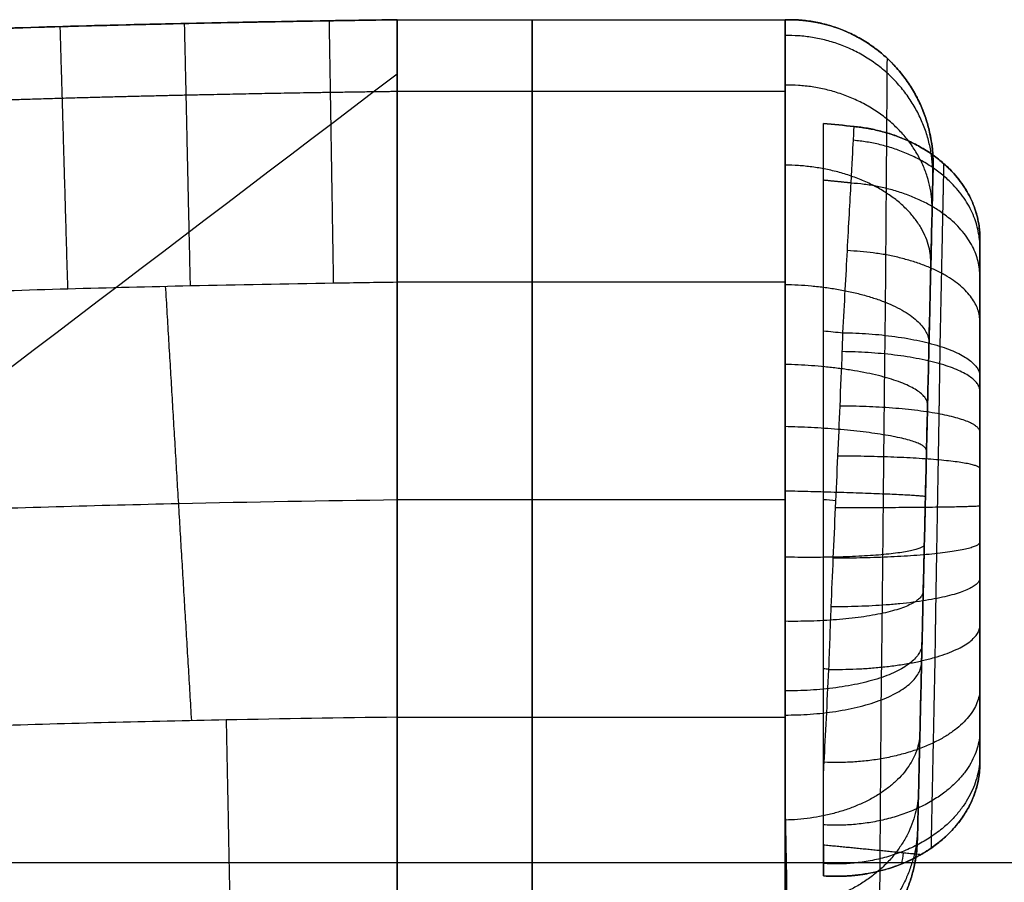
# Model space of a CAD drawing. Header units: centimetres. Extents: x 241 to 416, y 204 to 393.
# Tile 656 of 656: x 307 to 327, y 375 to 393. Entities that reach past the tile are written whole.
import ezdxf

# ---------------------------------------------------------------- set-up
doc = ezdxf.new("R2010")
doc.units = ezdxf.units.CM
for name, color, linetype, true_color in [('solide1$Calque 01', 1, 'Continuous', 0xff0000), ('solide1$Calque 06', 7, 'Continuous', 0x15ff0c), ('solide1$SOLIDE12', 7, 'Continuous', 0xeaff00)]:
    doc.layers.add(name, color=color, linetype=linetype, true_color=true_color)

msp = doc.modelspace()

# ---------------------------------------------------------------- linework, layer by layer
at = {"layer": 'solide1$Calque 01'}
for points in [[(396.732, 375.116, -633.074), (357.463, 375.116, -633.074), (318.193, 375.116, -633.074), (278.924, 375.116, -633.074)], [(396.732, 375.116, -618.871), (357.463, 375.116, -618.871), (318.193, 375.116, -618.871), (278.924, 375.116, -618.871)]]:
    msp.add_open_spline(points, degree=3, dxfattribs=at)
at = {"layer": 'solide1$Calque 06'}
for p, q in [((309.689, 392.581, -622.11), (309.689, 392.581, -650.662)), ((309.689, 392.581, -600.481), (309.689, 392.581, -622.11)), ((325.043, 391.875, -622.123), (325.043, 391.875, -650.675)), ((326.003, 389.602, -600.481), (326.003, 389.602, -622.123)), ((326.003, 389.602, -650.675), (326.003, 389.602, -622.123)), ((325.848, 382.968, -594.247), (325.848, 382.968, -622.123)), ((325.84, 382.608, -622.123), (325.84, 382.608, -650.675)), ((325.677, 375.614, -622.123), (325.677, 375.614, -600.48)), ((325.677, 375.614, -650.675), (325.677, 375.614, -622.123))]:
    msp.add_line(p, q, dxfattribs=at)
for points, knots in [([(314.839, 392.675, -636.386), (313.13, 392.651, -636.386), (309.667, 392.591, -636.386), (304.653, 392.441, -636.386), (299.993, 392.211, -636.386), (295.887, 391.901, -636.386), (292.204, 391.5, -636.386), (287.923, 390.861, -636.386), (283.89, 390.015, -636.386), (280.024, 388.86, -636.386), (277.357, 387.892, -636.386), (274.818, 386.797, -636.386), (271.584, 385.172, -636.386), (267.83, 382.887, -636.386), (263.578, 379.814, -636.386), (259.371, 376.174, -636.386), (255.337, 371.937, -636.386), (252.262, 367.979, -636.386), (250.207, 364.81, -636.386), (249.025, 362.679, -636.386), (247.827, 360.266, -636.386), (246.429, 356.853, -636.386), (245.293, 353.277, -636.386), (244.442, 350.11, -636.386), (243.806, 347.43, -636.386), (243.195, 344.527, -636.386), (242.606, 341.376, -636.386), (242.035, 337.953, -636.386), (241.481, 334.232, -636.386), (241.094, 331.319, -636.386), (240.885, 329.64, -636.386), (240.843, 329.301, -636.386)], [-98.702148, -98.702148, -98.702148, -98.702148, -93.710706, -88.627266, -84.281038, -80.544541, -77.289539, -74.387236, -69.244384, -66.920693, -64.713577, -62.58636, -60.502851, -56.328208, -51.973036, -47.410705, -42.6489, -37.68076, -35.096487, -33.730835, -32.286388, -29.066472, -25.24262, -23.042645, -20.617908, -17.944075, -14.997005, -11.752752, -8.187551, -4.27779, -3.286485, -3.286485, -3.286485, -3.286485]), ([(240.883, 329.624, -650.662), (240.912, 329.856, -650.662), (241.108, 331.427, -650.662), (241.481, 334.232, -650.662), (242.035, 337.953, -650.662), (242.606, 341.376, -650.662), (243.195, 344.527, -650.662), (243.806, 347.43, -650.662), (244.442, 350.11, -650.662), (245.293, 353.277, -650.662), (246.429, 356.853, -650.662), (247.827, 360.266, -650.662), (249.025, 362.679, -650.662), (250.207, 364.81, -650.662), (252.262, 367.979, -650.662), (255.337, 371.937, -650.662), (259.371, 376.174, -650.662), (263.578, 379.814, -650.662), (267.83, 382.887, -650.662), (271.584, 385.172, -650.662), (274.818, 386.797, -650.662), (277.357, 387.892, -650.662), (280.024, 388.86, -650.662), (283.89, 390.015, -650.662), (287.923, 390.861, -650.662), (292.204, 391.5, -650.662), (295.887, 391.901, -650.662), (299.993, 392.211, -650.662), (304.653, 392.441, -650.662), (309.667, 392.591, -650.662), (313.13, 392.651, -650.662), (314.839, 392.675, -650.662)], [3.601832, 3.601832, 3.601832, 3.601832, 4.27779, 8.187551, 11.752752, 14.997005, 17.944075, 20.617908, 23.042645, 25.24262, 29.066472, 32.286388, 33.730835, 35.096487, 37.68076, 42.6489, 47.410705, 51.973036, 56.328208, 60.502851, 62.58636, 64.713577, 66.920693, 69.244384, 74.387236, 77.289539, 80.544541, 84.281038, 88.627266, 93.710706, 98.702148, 98.702148, 98.702148, 98.702148]), ([(314.839, 392.675, -622.11), (313.13, 392.651, -622.11), (309.667, 392.591, -622.11), (304.653, 392.441, -622.11), (299.993, 392.211, -622.11), (295.887, 391.901, -622.11), (292.204, 391.5, -622.11), (287.923, 390.861, -622.11), (283.89, 390.015, -622.11), (280.024, 388.86, -622.11), (277.357, 387.892, -622.11), (274.818, 386.797, -622.11), (271.584, 385.172, -622.11), (267.83, 382.887, -622.11), (263.578, 379.814, -622.11), (259.371, 376.174, -622.11), (255.337, 371.937, -622.11), (252.262, 367.979, -622.11), (250.207, 364.81, -622.11), (249.025, 362.679, -622.11), (247.827, 360.266, -622.11), (246.429, 356.853, -622.11), (245.293, 353.277, -622.11), (244.442, 350.11, -622.11), (243.806, 347.43, -622.11), (243.195, 344.527, -622.11), (242.606, 341.376, -622.11), (242.035, 337.953, -622.11), (241.481, 334.232, -622.11), (241.108, 331.427, -622.11), (240.912, 329.856, -622.11), (240.883, 329.624, -622.11)], [-98.702148, -98.702148, -98.702148, -98.702148, -93.710706, -88.627266, -84.281038, -80.544541, -77.289539, -74.387236, -69.244384, -66.920693, -64.713577, -62.58636, -60.502851, -56.328208, -51.973036, -47.410705, -42.6489, -37.68076, -35.096487, -33.730835, -32.286388, -29.066472, -25.24262, -23.042645, -20.617908, -17.944075, -14.997005, -11.752752, -8.187551, -4.27779, -3.601832, -3.601832, -3.601832, -3.601832]), ([(240.883, 329.625, -600.468), (241.089, 331.284, -600.468), (241.608, 335.218, -600.468), (242.382, 340.175, -600.468), (243.176, 344.426, -600.469), (243.764, 347.237, -600.47), (244.376, 349.844, -600.47), (244.98, 352.123, -600.471), (245.604, 354.243, -600.471), (246.461, 356.852, -600.472), (247.518, 359.564, -600.473), (248.605, 361.852, -600.473), (249.252, 363.081, -600.473), (249.635, 363.773, -600.474), (249.982, 364.375, -600.473), (250.467, 365.186, -600.473), (251.004, 366.03, -600.473), (251.561, 366.859, -600.473), (251.946, 367.416, -600.473), (252.763, 368.568, -600.473), (253.784, 369.916, -600.473), (255.028, 371.43, -600.473), (255.968, 372.517, -600.473), (256.925, 373.572, -600.473), (258.199, 374.912, -600.473), (259.836, 376.516, -600.474), (261.513, 378.014, -600.474), (262.868, 379.147, -600.474), (263.877, 379.955, -600.474), (264.903, 380.742, -600.475), (265.943, 381.506, -600.475), (266.993, 382.244, -600.475), (268.039, 382.948, -600.475), (269.087, 383.625, -600.476), (270.156, 384.285, -600.476), (271.25, 384.926, -600.476), (272.189, 385.445, -600.476), (272.957, 385.851, -600.476), (274.113, 386.443, -600.476), (275.917, 387.291, -600.477), (277.984, 388.122, -600.477), (279.689, 388.726, -600.477), (281.202, 389.214, -600.477), (282.905, 389.703, -600.477), (285.008, 390.229, -600.478), (287.302, 390.712, -600.478), (289.481, 391.09, -600.478), (291.382, 391.372, -600.478), (293.079, 391.59, -600.478), (294.828, 391.783, -600.479), (296.711, 391.958, -600.479), (298.662, 392.108, -600.479), (301.537, 392.291, -600.48), (304.59, 392.43, -600.48), (307.823, 392.535, -600.481), (310.56, 392.603, -600.481), (312.896, 392.647, -600.481), (314.369, 392.668, -600.481), (314.839, 392.675, -600.481)], [3.617154, 3.617154, 3.617154, 3.617154, 8.491422, 15.141591, 18.031685, 20.699671, 23.139986, 25.358898, 27.024866, 28.964426, 32.37785, 34.24907, 34.950982, 35.652894, 36.106426, 36.559957, 37.831484, 38.478519, 39.01054, 39.542562, 42.027788, 43.255424, 44.48306, 45.679021, 46.874982, 49.182875, 51.490769, 52.591354, 53.691939, 54.792525, 55.89311, 56.988365, 58.08362, 59.139525, 60.19543, 61.247169, 62.298908, 62.835562, 63.372217, 65.478823, 67.632163, 68.758207, 69.884251, 71.528235, 73.172219, 75.360966, 77.549714, 79.017138, 80.484563, 82.144347, 83.804131, 85.700981, 87.597832, 91.945299, 94.466463, 96.987627, 99.938706, 101.323797, 101.323797, 101.323797, 101.323797]), ([(314.839, 392.675, -622.11), (313.13, 392.651, -622.11), (309.667, 392.591, -622.11), (304.653, 392.441, -622.11), (299.993, 392.211, -622.11), (295.887, 391.901, -622.11), (292.204, 391.5, -622.11), (287.923, 390.861, -622.11), (283.89, 390.015, -622.11), (280.024, 388.86, -622.11), (277.357, 387.892, -622.11), (274.818, 386.797, -622.11), (271.584, 385.172, -622.11), (267.83, 382.887, -622.11), (263.578, 379.814, -622.11), (259.371, 376.174, -622.11), (255.337, 371.937, -622.11), (252.262, 367.979, -622.11), (250.207, 364.81, -622.11), (249.025, 362.679, -622.11), (247.827, 360.266, -622.11), (246.429, 356.853, -622.11), (245.293, 353.277, -622.11), (244.442, 350.11, -622.11), (243.806, 347.43, -622.11), (243.195, 344.527, -622.11), (242.606, 341.376, -622.11), (242.035, 337.953, -622.11), (241.481, 334.232, -622.11), (241.108, 331.427, -622.11), (240.912, 329.856, -622.11), (240.883, 329.624, -622.11)], [-98.702148, -98.702148, -98.702148, -98.702148, -93.710706, -88.627266, -84.281038, -80.544541, -77.289539, -74.387236, -69.244384, -66.920693, -64.713577, -62.58636, -60.502851, -56.328208, -51.973036, -47.410705, -42.6489, -37.68076, -35.096487, -33.730835, -32.286388, -29.066472, -25.24262, -23.042645, -20.617908, -17.944075, -14.997005, -11.752752, -8.187551, -4.27779, -3.601832, -3.601832, -3.601832, -3.601832]), ([(314.839, 387.214, -592.19), (314.839, 388.835, -592.885), (314.839, 390.216, -594.042), (314.839, 391.186, -595.515), (314.839, 392.157, -596.989), (314.839, 392.675, -598.716), (314.839, 392.675, -600.481)], [0.000001, 0.000001, 0.000001, 0.000001, 5.329069, 5.329069, 5.329069, 10.662607, 10.662607, 10.662607, 10.662607]), ([(317.653, 387.214, -592.19), (317.653, 388.835, -592.885), (317.653, 390.216, -594.042), (317.653, 391.186, -595.515), (317.653, 392.157, -596.989), (317.653, 392.675, -598.716), (317.653, 392.675, -600.481)], [0.000001, 0.000001, 0.000001, 0.000001, 5.329069, 5.329069, 5.329069, 10.662607, 10.662607, 10.662607, 10.662607]), ([(322.92, 387.164, -592.183), (322.92, 388.069, -592.566), (322.92, 388.912, -593.098), (322.92, 389.647, -593.751), (322.92, 390.294, -594.325), (322.92, 390.858, -594.994), (322.92, 391.315, -595.729), (322.92, 391.767, -596.454), (322.92, 392.115, -597.245), (322.92, 392.345, -598.069), (322.92, 392.563, -598.853), (322.92, 392.675, -599.667), (322.92, 392.675, -600.481)], [0, 0, 0, 0, 2.967151, 2.967151, 2.967151, 5.574812, 5.574812, 5.574812, 8.150443, 8.150443, 8.150443, 10.599984, 10.599984, 10.599984, 10.599984]), ([(322.92, 387.214, -592.19), (322.92, 388.835, -592.885), (322.92, 390.216, -594.042), (322.92, 391.186, -595.515), (322.92, 392.157, -596.989), (322.92, 392.675, -598.716), (322.92, 392.675, -600.481)], [0.000001, 0.000001, 0.000001, 0.000001, 5.329069, 5.329069, 5.329069, 10.662607, 10.662607, 10.662607, 10.662607]), ([(325.999, 389.46, -599.183), (325.999, 389.437, -599.08), (325.995, 389.273, -598.425), (325.983, 388.763, -597.267), (325.956, 387.587, -595.875), (325.931, 386.529, -595.207), (325.917, 385.924, -594.951)], [1.30642, 1.30642, 1.30642, 1.30642, 1.621755, 3.327578, 5.056684, 7.025294, 7.025294, 7.025294, 7.025294]), ([(246.917, 333.392, -592.173), (246.938, 333.545, -592.173), (247.274, 335.924, -592.173), (247.797, 339.274, -592.174), (248.561, 343.373, -592.175), (249.123, 346.063, -592.176), (249.702, 348.531, -592.177), (250.267, 350.665, -592.178), (250.844, 352.63, -592.179), (251.624, 355.004, -592.18), (252.571, 357.436, -592.181), (253.519, 359.427, -592.182), (254.082, 360.497, -592.182), (254.414, 361.098, -592.182), (254.712, 361.613, -592.182), (255.128, 362.309, -592.181), (255.598, 363.047, -592.181), (256.096, 363.787, -592.18), (256.446, 364.294, -592.181), (257.181, 365.332, -592.181), (258.102, 366.546, -592.181), (259.226, 367.914, -592.181), (260.08, 368.902, -592.181), (260.95, 369.861, -592.181), (262.107, 371.078, -592.181), (263.591, 372.532, -592.182), (265.115, 373.893, -592.182), (266.349, 374.925, -592.182), (267.268, 375.662, -592.182), (268.202, 376.378, -592.182), (269.15, 377.074, -592.182), (270.109, 377.748, -592.183), (271.068, 378.394, -592.183), (272.025, 379.013, -592.184), (272.991, 379.608, -592.184), (273.973, 380.184, -592.184), (274.811, 380.648, -592.184), (275.494, 381.009, -592.184), (276.524, 381.537, -592.185), (278.112, 382.283, -592.185), (279.94, 383.018, -592.185), (281.452, 383.553, -592.186), (282.8, 383.988, -592.186), (284.331, 384.428, -592.186), (286.236, 384.905, -592.186), (288.333, 385.346, -592.186), (290.36, 385.699, -592.186), (292.136, 385.962, -592.187), (293.728, 386.167, -592.187), (295.382, 386.348, -592.187), (297.177, 386.515, -592.187), (299.047, 386.66, -592.188), (301.827, 386.837, -592.188), (304.805, 386.973, -592.189), (307.981, 387.076, -592.189), (310.679, 387.144, -592.19), (312.964, 387.186, -592.19), (314.398, 387.208, -592.19), (314.839, 387.214, -592.19)], [8.037162, 8.037162, 8.037162, 8.037162, 8.491422, 15.141591, 18.031685, 20.699671, 23.139986, 25.358898, 27.024866, 28.964426, 32.37785, 34.24907, 34.950982, 35.652894, 36.106426, 36.559957, 37.831484, 38.478519, 39.01054, 39.542562, 42.027788, 43.255424, 44.48306, 45.679021, 46.874982, 49.182875, 51.490769, 52.591354, 53.691939, 54.792525, 55.89311, 56.988365, 58.08362, 59.139525, 60.19543, 61.247169, 62.298908, 62.835562, 63.372217, 65.478823, 67.632163, 68.758207, 69.884251, 71.528235, 73.172219, 75.360966, 77.549714, 79.017138, 80.484563, 82.144347, 83.804131, 85.700981, 87.597832, 91.945299, 94.466463, 96.987627, 99.938706, 101.248999, 101.248999, 101.248999, 101.248999]), ([(322.92, 378.195, -592.185), (322.92, 378.361, -592.115), (322.92, 378.529, -592.047), (322.92, 378.698, -591.984), (322.92, 379.171, -591.805), (322.92, 379.655, -591.655), (322.92, 380.147, -591.537), (322.92, 380.587, -591.432), (322.92, 381.034, -591.352), (322.92, 381.483, -591.301), (322.92, 381.939, -591.25), (322.92, 382.401, -591.227), (322.92, 382.86, -591.235), (322.92, 383.308, -591.243), (322.92, 383.758, -591.279), (322.92, 384.202, -591.343), (322.92, 384.638, -591.405), (322.92, 385.071, -591.495), (322.92, 385.497, -591.608), (322.92, 386.066, -591.76), (322.92, 386.622, -591.953), (322.92, 387.164, -592.183)], [0, 0, 0, 0, 0.543228, 0.543228, 0.543228, 2.064727, 2.064727, 2.064727, 3.425692, 3.425692, 3.425692, 4.80943, 4.80943, 4.80943, 6.160246, 6.160246, 6.160246, 7.486462, 7.486462, 7.486462, 9.256859, 9.256859, 9.256859, 9.256859]), ([(325.917, 385.924, -594.951), (325.907, 385.512, -594.777), (325.89, 384.783, -594.521), (325.865, 383.708, -594.298), (325.843, 382.733, -594.218), (325.82, 381.749, -594.266), (325.796, 380.722, -594.448), (325.777, 379.908, -594.701), (325.766, 379.425, -594.895), (325.763, 379.296, -594.949)], [0.321607, 0.321607, 0.321607, 0.321607, 1.664422, 2.633115, 3.601808, 4.590983, 5.580159, 6.721251, 7.139931, 7.139931, 7.139931, 7.139931]), ([(250.844, 328.936, -591.219), (250.896, 329.353, -591.219), (251.116, 331.066, -591.219), (251.513, 333.958, -591.219), (252.059, 337.499, -591.219), (252.618, 340.715, -591.219), (253.188, 343.627, -591.219), (253.771, 346.26, -591.219), (254.366, 348.635, -591.219), (255.142, 351.365, -591.219), (256.144, 354.314, -591.219), (257.295, 356.942, -591.219), (258.248, 358.745, -591.219), (259.173, 360.319, -591.219), (260.858, 362.809, -591.219), (263.455, 366.044, -591.219), (266.83, 369.473, -591.219), (270.353, 372.433, -591.219), (273.953, 374.962, -591.219), (277.03, 376.77, -591.219), (279.569, 377.993, -591.219), (281.562, 378.817, -591.219), (283.674, 379.549, -591.219), (286.796, 380.44, -591.219), (290.205, 381.126, -591.219), (293.952, 381.658, -591.219), (297.247, 381.998, -591.219), (301.032, 382.269, -591.219), (305.434, 382.475, -591.219), (310.104, 382.607, -591.219), (313.322, 382.661, -591.219), (314.839, 382.681, -591.219)], [3.016888, 3.016888, 3.016888, 3.016888, 4.27779, 8.187551, 11.752752, 14.997005, 17.944075, 20.617908, 23.042645, 25.24262, 29.066472, 32.286388, 33.730835, 35.096487, 37.68076, 42.6489, 47.410705, 51.973036, 56.328208, 60.502851, 62.58636, 64.713577, 66.920693, 69.244384, 74.387236, 77.289539, 80.544541, 84.281038, 88.627266, 93.710706, 98.244264, 98.244264, 98.244264, 98.244264]), ([(325.763, 379.296, -594.949), (325.75, 378.769, -595.172), (325.727, 377.755, -595.781), (325.699, 376.548, -597.105), (325.684, 375.923, -598.437), (325.68, 375.732, -599.271), (325.679, 375.691, -599.522)], [0.289803, 0.289803, 0.289803, 0.289803, 2.002664, 3.799825, 5.59763, 6.358382, 6.358382, 6.358382, 6.358382]), ([(314.839, 378.15, -592.19), (313.65, 378.135, -592.19), (310.825, 378.091, -592.189), (306.611, 377.986, -592.188), (302.405, 377.815, -592.187), (298.817, 377.592, -592.186), (295.731, 377.317, -592.184), (292.488, 376.919, -592.183), (289.379, 376.388, -592.181), (286.599, 375.725, -592.178), (284.563, 375.116, -592.176), (282.847, 374.502, -592.174), (281.417, 373.903, -592.173), (280.021, 373.239, -592.173), (278.641, 372.507, -592.174), (277.036, 371.559, -592.173), (274.88, 370.16, -592.172), (272.21, 368.192, -592.171), (269.677, 365.97, -592.168), (267.974, 364.254, -592.167), (267.012, 363.207, -592.167), (266.063, 362.128, -592.166), (265.251, 361.135, -592.165), (264.564, 360.244, -592.162), (264.141, 359.679, -592.161), (263.681, 359.042, -592.159), (263.131, 358.245, -592.155), (262.717, 357.595, -592.154), (262.416, 357.086, -592.154), (262.266, 356.827, -592.154), (262.124, 356.572, -592.155), (261.943, 356.241, -592.155), (261.582, 355.554, -592.156), (261.071, 354.487, -592.158), (260.584, 353.327, -592.16), (260.221, 352.38, -592.161), (259.96, 351.661, -592.162), (259.711, 350.934, -592.163), (259.331, 349.762, -592.164), (258.85, 348.124, -592.165), (258.262, 345.856, -592.166), (257.704, 343.401, -592.167), (256.926, 339.531, -592.168), (256.37, 336.18, -592.169), (256.004, 333.707, -592.169), (255.958, 333.392, -592.169)], [16.694528, 16.694528, 16.694528, 16.694528, 20.266812, 25.197054, 29.419471, 33.047788, 36.200002, 39.001504, 43.270406, 46.154449, 48.223475, 50.221667, 52.180031, 53.356724, 55.352053, 57.336535, 59.393854, 63.607034, 67.988776, 70.246859, 71.418614, 72.590369, 74.896286, 75.564395, 76.232503, 77.181397, 78.130291, 79.43533, 79.782864, 80.130397, 80.449808, 80.769219, 81.40804, 83.076384, 84.744729, 85.574242, 86.403756, 87.233269, 88.062783, 90.361498, 92.660214, 95.426862, 98.19351, 104.849949, 105.817652, 105.817652, 105.817652, 105.817652]), ([(314.839, 372.688, -600.481), (314.839, 372.688, -598.716), (314.839, 373.206, -596.989), (314.839, 374.177, -595.514), (314.839, 375.147, -594.041), (314.839, 376.528, -592.885), (314.839, 378.15, -592.19)], [0.000001, 0.000001, 0.000001, 0.000001, 5.33376, 5.33376, 5.33376, 10.66301, 10.66301, 10.66301, 10.66301]), ([(317.653, 372.688, -600.481), (317.653, 372.688, -598.716), (317.653, 373.206, -596.989), (317.653, 374.177, -595.514), (317.653, 375.147, -594.041), (317.653, 376.528, -592.885), (317.653, 378.15, -592.19)], [0.000001, 0.000001, 0.000001, 0.000001, 5.33376, 5.33376, 5.33376, 10.66301, 10.66301, 10.66301, 10.66301]), ([(322.92, 372.688, -600.481), (322.92, 372.688, -598.715), (322.92, 373.206, -596.988), (322.92, 374.177, -595.514), (322.92, 375.147, -594.041), (322.92, 376.528, -592.885), (322.92, 378.15, -592.19)], [0.000001, 0.000001, 0.000001, 0.000001, 5.33376, 5.33376, 5.33376, 10.66301, 10.66301, 10.66301, 10.66301]), ([(322.92, 376.263, -593.303), (322.922, 376.177, -593.369), (322.937, 375.386, -593.991), (322.962, 374.091, -595.418), (322.984, 372.951, -597.855), (322.989, 372.696, -599.618), (322.989, 372.696, -600.48)], [1.78477, 1.78477, 1.78477, 1.78477, 2.002664, 3.799825, 5.59763, 7.318358, 7.318358, 7.318358, 7.318358]), ([(322.92, 372.688, -600.481), (322.92, 372.688, -599.6), (322.92, 372.818, -598.725), (322.92, 373.327, -597.04), (322.92, 373.704, -596.24), (322.92, 374.191, -595.507), (322.92, 374.679, -594.772), (322.92, 375.272, -594.113), (322.92, 376.053, -593.466), (322.92, 376.157, -593.383), (322.92, 376.263, -593.303)], [0, 0, 0, 0, 2.64507, 2.64507, 5.290033, 5.290033, 5.290033, 7.943666, 7.943666, 8.343499, 8.343499, 8.343499, 8.343499])]:
    msp.add_open_spline(points, degree=3, knots=knots, dxfattribs=at)
for points, weights in [([(310.533, 387.138, -592.19), (310.412, 392.597, -594.53), (310.411, 392.597, -600.481)], [1, 0.834641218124, 1]), ([(313.516, 387.194, -592.19), (313.428, 392.654, -594.531), (313.427, 392.654, -600.481)], [1, 0.83464932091, 1]), ([(322.92, 392.675, -600.481), (323.18, 392.682, -600.481), (323.438, 392.644, -600.481)], [0.97005988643, 0.936857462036, 0.911602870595]), ([(322.92, 392.675, -622.123), (326.076, 392.763, -622.123), (326.003, 389.602, -622.123)], [0.970058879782, 0.678402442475, 1]), ([(322.92, 392.675, -622.123), (326.076, 392.763, -622.123), (326.003, 389.602, -622.123)], [0.970058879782, 0.678402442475, 1]), ([(326.003, 389.602, -650.675), (326.076, 392.763, -650.675), (322.92, 392.675, -650.675)], [1, 0.678402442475, 0.970058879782]), ([(322.92, 392.675, -636.399), (326.076, 392.763, -636.399), (326.003, 389.602, -636.399)], [0.970058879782, 0.678402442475, 1]), ([(323.438, 392.644, -600.481), (323.559, 392.626, -600.481), (323.679, 392.599, -600.481)], [0.911602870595, 0.900136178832, 0.890307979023]), ([(323.679, 392.599, -600.481), (325.761, 392.117, -600.481), (325.987, 389.989, -600.481)], [0.890307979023, 0.748366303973, 0.948180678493]), ([(307.98, 387.073, -592.189), (307.822, 392.532, -594.529), (307.821, 392.532, -600.481)], [1, 0.834634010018, 1]), ([(325.998, 389.383, -598.877), (326.068, 392.419, -598.028), (322.92, 392.345, -598.069)], [1, 0.679601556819, 0.970872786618]), ([(325.982, 388.697, -597.318), (326.043, 391.351, -595.661), (322.92, 391.315, -595.729)], [1, 0.683330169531, 0.973377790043]), ([(325.987, 389.989, -600.481), (326.007, 389.796, -600.481), (326.003, 389.602, -600.481)], [0.948180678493, 0.971719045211, 1]), ([(325.956, 387.583, -595.999), (326.003, 389.632, -593.687), (322.92, 389.647, -593.751)], [1, 0.689361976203, 0.97744178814]), ([(322.92, 387.164, -592.183), (325.944, 387.104, -592.16), (325.917, 385.924, -594.951)], [0.983505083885, 0.698317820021, 1]), ([(325.887, 384.655, -594.513), (325.905, 385.424, -591.621), (322.92, 385.497, -591.608)], [1, 0.703394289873, 0.985000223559]), ([(325.865, 383.705, -594.318), (325.875, 384.127, -591.386), (322.92, 384.202, -591.343)], [1, 0.707547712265, 0.986791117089]), ([(325.843, 382.74, -594.24), (325.844, 382.791, -591.309), (322.92, 382.86, -591.235)], [1, 0.711954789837, 0.988969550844]), ([(325.82, 381.751, -594.287), (325.812, 381.427, -591.404), (322.92, 381.483, -591.301)], [1, 0.716488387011, 0.991265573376]), ([(325.797, 380.777, -594.458), (325.782, 380.111, -591.666), (322.92, 380.147, -591.537)], [1, 0.720782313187, 0.993238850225]), ([(325.772, 379.685, -594.794), (325.748, 378.69, -592.136), (322.92, 378.698, -591.984)], [1, 0.725228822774, 0.994831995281]), ([(322.92, 378.195, -592.185), (325.737, 378.197, -592.345), (325.763, 379.296, -594.949)], [0.995213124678, 0.72670255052, 1]), ([(311.278, 378.093, -592.189), (311.385, 372.633, -594.529), (311.384, 372.633, -600.481)], [1, 0.834624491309, 1]), ([(325.728, 377.831, -595.83), (325.688, 376.083, -593.677), (322.925, 376.007, -593.505)], [1, 0.73481110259, 1]), ([(325.7, 376.624, -597.156), (325.648, 374.378, -595.652), (322.96, 374.204, -595.493)], [1, 0.743451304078, 1]), ([(325.683, 375.861, -598.78), (325.623, 373.314, -598.022), (322.982, 373.065, -597.93)], [1, 0.748891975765, 1]), ([(325.677, 375.614, -622.123), (325.615, 372.971, -622.123), (322.989, 372.696, -622.123)], [1, 0.750660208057, 0.999999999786]), ([(325.677, 375.614, -622.123), (325.615, 372.971, -622.123), (322.989, 372.696, -622.123)], [1, 0.750660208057, 0.999999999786]), ([(322.989, 372.696, -650.675), (325.615, 372.971, -650.675), (325.677, 375.614, -650.675)], [0.999999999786, 0.750660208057, 1]), ([(325.677, 375.614, -636.399), (325.615, 372.971, -636.399), (322.989, 372.696, -636.399)], [1, 0.750660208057, 0.999999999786]), ([(325.656, 375.327, -600.48), (325.673, 375.47, -600.48), (325.677, 375.614, -600.48)], [0.967036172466, 0.982255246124, 1]), ([(322.989, 372.696, -600.48), (325.372, 372.945, -600.48), (325.656, 375.327, -600.48)], [1, 0.768404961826, 0.967036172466])]:
    msp.add_rational_spline(points, weights, degree=2, dxfattribs=at)
for points, degree in [([(314.839, 392.675, -650.662), (314.839, 382.682, -650.662), (314.839, 372.689, -650.662)], 2), ([(314.839, 392.675, -650.662), (316.246, 392.675, -650.662), (317.653, 392.675, -650.662)], 2), ([(314.839, 392.675, -600.481), (314.839, 392.675, -611.295), (314.839, 392.675, -622.11)], 2), ([(314.839, 392.675, -622.11), (316.246, 392.675, -622.11), (317.653, 392.675, -622.11)], 2), ([(314.839, 392.675, -600.481), (316.246, 392.675, -600.481), (317.653, 392.675, -600.481)], 2), ([(314.839, 392.675, -650.662), (314.839, 392.675, -636.386), (314.839, 392.675, -622.11)], 2), ([(314.839, 392.675, -622.11), (314.839, 382.682, -622.11), (314.839, 372.689, -622.11)], 2), ([(314.839, 392.675, -611.295), (316.246, 392.675, -611.295), (317.653, 392.675, -611.295)], 2), ([(314.839, 392.675, -636.386), (316.246, 392.675, -636.386), (317.653, 392.675, -636.386)], 2), ([(317.653, 392.675, -650.662), (320.286, 392.675, -650.662), (322.92, 392.675, -650.662)], 2), ([(317.653, 392.675, -622.11), (320.286, 392.675, -622.11), (322.92, 392.675, -622.11)], 2), ([(317.653, 392.675, -600.481), (320.286, 392.675, -600.481), (322.92, 392.675, -600.481)], 2), ([(317.653, 392.675, -650.662), (317.653, 382.682, -650.662), (317.653, 372.689, -650.662)], 2), ([(317.653, 392.675, -600.481), (317.653, 392.675, -611.295), (317.653, 392.675, -622.11)], 2), ([(317.653, 392.675, -650.662), (317.653, 392.675, -636.386), (317.653, 392.675, -622.11)], 2), ([(317.653, 392.675, -611.295), (320.286, 392.675, -611.295), (322.92, 392.675, -611.295)], 2), ([(317.653, 392.675, -636.386), (320.286, 392.675, -636.386), (322.92, 392.675, -636.386)], 2), ([(322.92, 392.675, -650.662), (322.92, 382.682, -650.662), (322.92, 372.689, -650.662)], 2), ([(322.92, 392.675, -600.481), (322.92, 392.675, -611.295), (322.92, 392.675, -622.11)], 2), ([(322.92, 392.675, -622.123), (322.92, 392.675, -622.116), (322.92, 392.675, -622.11)], 2), ([(322.92, 392.675, -650.675), (322.92, 392.675, -650.668), (322.92, 392.675, -650.662)], 2), ([(322.92, 392.675, -622.123), (322.92, 382.682, -622.123), (322.92, 372.688, -622.123)], 2), ([(322.92, 392.675, -650.675), (322.92, 382.682, -650.675), (322.92, 372.688, -650.675)], 2), ([(322.92, 392.675, -650.662), (322.92, 392.675, -636.392), (322.92, 392.675, -622.123)], 2), ([(325.043, 391.875, -600.481), (325.043, 391.875, -611.302), (325.043, 391.875, -622.123)], 2), ([(314.839, 391.544, -622.11), (305.359, 384.342, -622.11), (295.879, 377.141, -622.11), (286.4, 369.939, -622.11)], 3), ([(314.839, 391.544, -650.662), (305.359, 384.342, -650.662), (295.879, 377.141, -650.662), (286.4, 369.939, -650.662)], 3), ([(314.839, 391.544, -622.11), (305.359, 384.342, -622.11), (295.879, 377.141, -622.11), (286.4, 369.939, -622.11)], 3), ([(314.839, 391.186, -595.515), (316.246, 391.186, -595.515), (317.653, 391.186, -595.515)], 2), ([(317.653, 391.186, -595.515), (320.286, 391.186, -595.515), (322.92, 391.186, -595.515)], 2), ([(326.003, 389.602, -622.123), (325.84, 382.608, -622.123), (325.677, 375.614, -622.123)], 2), ([(325.677, 375.614, -650.675), (325.84, 382.608, -650.675), (326.003, 389.602, -650.675)], 2), ([(326.003, 389.602, -622.123), (325.84, 382.608, -622.123), (325.677, 375.614, -622.123)], 2), ([(326.003, 389.602, -636.399), (325.84, 382.608, -636.399), (325.677, 375.614, -636.399)], 2), ([(326.003, 389.602, -600.481), (326.003, 389.602, -600.045), (326.002, 389.554, -599.609), (325.999, 389.46, -599.183)], 3), ([(310.56, 378.079, -592.189), (310.288, 382.602, -590.249), (310.017, 387.126, -592.19)], 2), ([(314.839, 387.214, -592.19), (316.246, 387.214, -592.19), (317.653, 387.214, -592.19)], 2), ([(314.839, 378.15, -592.19), (314.839, 381.171, -590.895), (314.839, 384.192, -590.896), (314.839, 387.214, -592.19)], 3), ([(317.653, 387.214, -592.19), (320.286, 387.214, -592.19), (322.92, 387.214, -592.19)], 2), ([(317.653, 378.15, -592.19), (317.653, 381.171, -590.895), (317.653, 384.192, -590.896), (317.653, 387.214, -592.19)], 3), ([(322.92, 378.15, -592.19), (322.92, 381.171, -590.895), (322.92, 384.192, -590.896), (322.92, 387.214, -592.19)], 3), ([(314.839, 382.682, -650.662), (316.246, 382.682, -650.662), (317.653, 382.682, -650.662)], 2), ([(314.839, 382.682, -591.219), (316.246, 382.682, -591.219), (317.653, 382.682, -591.219)], 2), ([(317.653, 382.682, -650.662), (320.286, 382.682, -650.662), (322.92, 382.682, -650.662)], 2), ([(317.653, 382.682, -591.219), (320.286, 382.682, -591.219), (322.92, 382.682, -591.219)], 2), ([(314.839, 378.15, -592.19), (316.246, 378.15, -592.19), (317.653, 378.15, -592.19)], 2), ([(317.653, 378.15, -592.19), (320.286, 378.15, -592.19), (322.92, 378.15, -592.19)], 2), ([(322.92, 376.263, -593.303), (322.92, 376.858, -592.853), (322.92, 377.508, -592.476), (322.92, 378.195, -592.185)], 3), ([(325.679, 375.691, -599.522), (325.677, 375.64, -599.839), (325.677, 375.614, -600.159), (325.677, 375.614, -600.48)], 3)]:
    msp.add_open_spline(points, degree=degree, dxfattribs=at)
for points, weights, knots in [([(325.043, 391.875, -600.481), (325.043, 391.875, -599.735), (325.042, 391.662, -598.206), (325.035, 390.705, -596.067), (325.023, 389.077, -594.177), (325.012, 387.622, -593.284), (325.006, 386.793, -592.947)], [0.831355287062, 0.831355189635, 0.831922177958, 0.834475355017, 0.838823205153, 0.84270609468, 0.844918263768], [0.00009, 0.00009, 0.00009, 0.00009, 1.621755, 3.327578, 5.056684, 7.025294, 7.025294, 7.025294, 7.025294]), ([(242.343, 329.241, -595.497), (242.555, 330.96, -595.497), (243.079, 334.939, -595.497), (243.858, 339.93, -595.498), (244.644, 344.14, -595.499), (245.225, 346.918, -595.5), (245.828, 349.486, -595.501), (246.421, 351.727, -595.502), (247.032, 353.804, -595.503), (247.868, 356.348, -595.504), (248.896, 358.985, -595.505), (249.945, 361.191, -595.506), (250.569, 362.377, -595.506), (250.937, 363.044, -595.506), (251.271, 363.622, -595.506), (251.736, 364.401, -595.505), (252.256, 365.216, -595.505), (252.797, 366.021, -595.504), (253.174, 366.566, -595.505), (253.967, 367.687, -595.505), (254.961, 368.998, -595.505), (256.172, 370.471, -595.505), (257.089, 371.532, -595.505), (258.022, 372.561, -595.505), (259.265, 373.867, -595.505), (260.86, 375.43, -595.506), (262.495, 376.891, -595.506), (263.817, 377.997, -595.506), (264.802, 378.785, -595.506), (265.802, 379.553, -595.506), (266.817, 380.298, -595.507), (267.843, 381.019, -595.507), (268.865, 381.707, -595.507), (269.889, 382.368, -595.508), (270.929, 383.011, -595.508), (271.993, 383.633, -595.508), (272.904, 384.138, -595.508), (273.649, 384.532, -595.509), (274.771, 385.106, -595.509), (276.516, 385.926, -595.509), (278.517, 386.731, -595.509), (280.17, 387.316, -595.51), (281.638, 387.79, -595.51), (283.294, 388.266, -595.51), (285.343, 388.778, -595.51), (287.583, 389.25, -595.51), (289.721, 389.621, -595.511), (291.588, 389.898, -595.511), (293.256, 390.112, -595.511), (294.979, 390.302, -595.511), (296.839, 390.474, -595.512), (298.767, 390.624, -595.512), (301.616, 390.805, -595.512), (304.649, 390.943, -595.513), (307.867, 391.047, -595.514), (310.593, 391.115, -595.514), (312.915, 391.159, -595.514), (314.377, 391.18, -595.515), (314.839, 391.186, -595.515)], [0.917159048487, 0.917160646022, 0.917166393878, 0.91718069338, 0.917198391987, 0.917213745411, 0.917228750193, 0.917243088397, 0.917264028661, 0.917272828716, 0.9172973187, 0.917298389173, 0.917300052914, 0.917298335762, 0.917292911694, 0.91728043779, 0.917274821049, 0.917270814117, 0.917278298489, 0.917276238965, 0.917271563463, 0.917264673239, 0.917266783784, 0.917268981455, 0.917273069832, 0.917273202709, 0.917272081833, 0.917273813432, 0.917274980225, 0.917275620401, 0.917275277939, 0.917276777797, 0.917281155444, 0.917288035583, 0.917289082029, 0.917290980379, 0.917291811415, 0.917294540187, 0.917300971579, 0.917299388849, 0.917299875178, 0.917300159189, 0.917297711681, 0.917298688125, 0.917299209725, 0.917295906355, 0.917298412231, 0.917299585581, 0.917300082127, 0.917301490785, 0.917303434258, 0.917304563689, 0.91730837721, 0.917312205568, 0.917317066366, 0.917320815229, 0.917323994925, 0.917325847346, 0.917326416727], [3.41979, 3.41979, 3.41979, 3.41979, 8.491422, 15.141591, 18.031685, 20.699671, 23.139986, 25.358898, 27.024866, 28.964426, 32.37785, 34.24907, 34.950982, 35.652894, 36.106426, 36.559957, 37.831484, 38.478519, 39.01054, 39.542562, 42.027788, 43.255424, 44.48306, 45.679021, 46.874982, 49.182875, 51.490769, 52.591354, 53.691939, 54.792525, 55.89311, 56.988365, 58.08362, 59.139525, 60.19543, 61.247169, 62.298908, 62.835562, 63.372217, 65.478823, 67.632163, 68.758207, 69.884251, 71.528235, 73.172219, 75.360966, 77.549714, 79.017138, 80.484563, 82.144347, 83.804131, 85.700981, 87.597832, 91.945299, 94.466463, 96.987627, 99.938706, 101.30325, 101.30325, 101.30325, 101.30325]), ([(325.006, 386.793, -592.947), (325, 386.294, -592.741), (324.989, 385.399, -592.436), (324.975, 384.038, -592.17), (324.963, 382.791, -592.085), (324.951, 381.53, -592.163), (324.938, 380.239, -592.411), (324.926, 379.242, -592.734), (324.919, 378.663, -592.973), (324.917, 378.509, -593.04)], [0.844919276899, 0.84577997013, 0.847453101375, 0.850357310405, 0.853178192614, 0.856064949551, 0.858877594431, 0.860840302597, 0.861879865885, 0.862147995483], [0.321607, 0.321607, 0.321607, 0.321607, 1.664422, 2.633115, 3.601808, 4.590983, 5.580159, 6.721251, 7.139931, 7.139931, 7.139931, 7.139931]), ([(324.917, 378.509, -593.04), (324.912, 377.809, -593.348), (324.902, 376.466, -594.182), (324.891, 374.874, -595.97), (324.884, 373.871, -598.146), (324.883, 373.647, -599.714), (324.883, 373.647, -600.48)], [0.862143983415, 0.864039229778, 0.86768033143, 0.871996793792, 0.874718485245, 0.875325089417, 0.875322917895], [0.289803, 0.289803, 0.289803, 0.289803, 2.002664, 3.799825, 5.59763, 7.318358, 7.318358, 7.318358, 7.318358])]:
    msp.add_rational_spline(points, weights, degree=3, knots=knots, dxfattribs=at)
at = {"layer": 'solide1$SOLIDE12'}
for p, q in [((326.978, 388.123, -644.362), (326.978, 388.123, -603.163)), ((326.978, 382.372, -597.006), (326.978, 382.372, -644.362)), ((326.978, 377.185, -603.165), (326.978, 377.185, -644.362))]:
    msp.add_line(p, q, dxfattribs=at)
for points, degree in [([(324.358, 390.452, -644.362), (324.145, 390.474, -644.362), (323.931, 390.495, -644.362), (323.718, 390.517, -644.362)], 3), ([(323.718, 390.517, -603.163), (323.931, 390.495, -603.163), (324.145, 390.474, -603.163), (324.358, 390.452, -603.163)], 3), ([(323.718, 390.517, -603.163), (323.718, 390.517, -623.762), (323.718, 390.517, -644.362)], 2), ([(323.718, 390.517, -650.662), (323.718, 390.517, -647.512), (323.718, 390.517, -644.362)], 2), ([(323.718, 390.517, -650.662), (323.931, 390.495, -650.662), (324.145, 390.474, -650.662), (324.358, 390.452, -650.662)], 3), ([(323.718, 390.517, -631.477), (323.931, 390.495, -631.477), (324.145, 390.474, -631.477), (324.358, 390.452, -631.477)], 3), ([(324.358, 390.452, -648.553), (324.145, 390.474, -648.553), (323.931, 390.495, -648.553), (323.718, 390.517, -648.553)], 3), ([(324.358, 390.452, -644.362), (324.358, 390.452, -623.762), (324.358, 390.452, -603.163)], 2), ([(324.358, 390.452, -644.362), (324.358, 390.452, -647.512), (324.358, 390.452, -650.662)], 2), ([(326.23, 389.675, -644.362), (326.23, 389.675, -623.762), (326.23, 389.675, -603.163)], 2), ([(326.23, 389.675, -644.362), (326.23, 389.675, -647.512), (326.23, 389.675, -650.662)], 2), ([(326.978, 377.185, -647.579), (326.978, 382.654, -647.579), (326.978, 388.123, -647.579)], 2), ([(326.978, 388.123, -650.662), (326.978, 382.654, -650.662), (326.978, 377.185, -650.662)], 2), ([(326.978, 388.123, -644.362), (326.978, 388.123, -645.97), (326.978, 388.123, -647.579)], 2), ([(326.978, 388.063, -602.217), (326.978, 388.103, -602.53), (326.978, 388.123, -602.846), (326.978, 388.123, -603.163)], 3), ([(326.978, 388.123, -647.579), (326.978, 388.123, -649.12), (326.978, 388.123, -650.662)], 2), ([(326.978, 377.185, -644.362), (326.978, 382.654, -644.362), (326.978, 388.123, -644.362)], 2), ([(326.978, 388.123, -629.298), (326.978, 382.654, -624.51), (326.978, 377.185, -628.829)], 2), ([(326.978, 377.185, -645.97), (326.978, 382.654, -645.97), (326.978, 388.123, -645.97)], 2), ([(323.718, 386.197, -594.968), (323.854, 386.184, -594.968), (323.989, 386.17, -594.968), (324.125, 386.157, -594.968)], 3), ([(323.718, 379.159, -594.971), (323.718, 381.505, -593.716), (323.718, 383.851, -593.715), (323.718, 386.197, -594.968)], 3), ([(323.978, 382.655, -594.029), (323.891, 382.663, -594.029), (323.805, 382.672, -594.029), (323.718, 382.68, -594.029)], 3), ([(326.978, 382.654, -644.362), (326.978, 382.654, -645.97), (326.978, 382.654, -647.579)], 2), ([(326.978, 382.654, -647.579), (326.978, 382.654, -649.12), (326.978, 382.654, -650.662)], 2), ([(323.833, 379.147, -594.971), (323.795, 379.151, -594.971), (323.756, 379.155, -594.971), (323.718, 379.159, -594.971)], 3), ([(326.978, 377.185, -603.165), (326.978, 377.185, -602.734), (326.978, 377.223, -602.303), (326.978, 377.297, -601.882)], 3), ([(326.978, 377.185, -644.362), (326.978, 377.185, -645.97), (326.978, 377.185, -647.579)], 2), ([(326.978, 377.185, -647.579), (326.978, 377.185, -649.12), (326.978, 377.185, -650.662)], 2), ([(323.718, 375.494, -650.662), (324.736, 375.394, -650.662), (325.755, 375.293, -650.662)], 2), ([(325.352, 375.098, -650.163), (325.363, 375.166, -650.342), (325.375, 375.243, -650.508), (325.389, 375.329, -650.662)], 3), ([(325.966, 375.427, -644.362), (325.966, 375.427, -645.97), (325.966, 375.427, -647.579)], 2), ([(325.966, 375.427, -647.579), (325.966, 375.427, -649.12), (325.966, 375.427, -650.662)], 2), ([(325.966, 375.427, -603.165), (325.966, 375.427, -623.763), (325.966, 375.427, -644.362)], 2), ([(323.718, 374.846, -644.362), (323.718, 374.846, -645.97), (323.718, 374.846, -647.579)], 2), ([(323.718, 374.846, -647.579), (323.718, 374.846, -647.818), (323.718, 374.846, -648.058)], 2), ([(323.718, 374.846, -644.362), (323.718, 374.846, -623.763), (323.718, 374.846, -603.165)], 2)]:
    msp.add_open_spline(points, degree=degree, dxfattribs=at)
for points, knots in [([(323.718, 386.197, -594.968), (323.718, 386.833, -595.308), (323.718, 387.426, -595.762), (323.718, 388.491, -596.873), (323.718, 388.956, -597.525), (323.718, 389.339, -598.251), (323.718, 390.106, -599.706), (323.718, 390.517, -601.414), (323.718, 390.517, -603.163)], [0.000005, 0.000005, 0.000005, 0.000005, 2.657989, 2.657989, 5.31622, 5.31622, 5.31622, 10.665522, 10.665522, 10.665522, 10.665522]), ([(324.125, 386.157, -594.968), (324.158, 386.771, -595.298), (324.222, 387.954, -596.201), (324.299, 389.362, -598.163), (324.347, 390.253, -600.571), (324.358, 390.453, -602.312), (324.358, 390.452, -603.163)], [0.289803, 0.289803, 0.289803, 0.289803, 2.002664, 3.799825, 5.59763, 7.318358, 7.318358, 7.318358, 7.318358]), ([(326.978, 385.244, -597.7), (326.978, 385.656, -597.92), (326.978, 386.449, -598.522), (326.978, 387.393, -599.83), (326.978, 387.882, -601.145), (326.978, 388.031, -601.969), (326.978, 388.063, -602.217)], [0.289803, 0.289803, 0.289803, 0.289803, 2.002664, 3.799825, 5.59763, 6.358382, 6.358382, 6.358382, 6.358382]), ([(323.833, 379.147, -594.971), (323.847, 379.561, -594.749), (323.875, 380.308, -594.415), (323.923, 381.456, -594.112), (323.971, 382.516, -594.001), (324.02, 383.593, -594.067), (324.069, 384.694, -594.317), (324.102, 385.539, -594.651), (324.121, 386.028, -594.899), (324.125, 386.157, -594.968)], [0.321607, 0.321607, 0.321607, 0.321607, 1.664422, 2.633115, 3.601808, 4.590983, 5.580159, 6.721251, 7.139931, 7.139931, 7.139931, 7.139931]), ([(326.978, 380.061, -597.702), (326.978, 380.384, -597.53), (326.978, 380.954, -597.277), (326.978, 381.794, -597.057), (326.978, 382.556, -596.978), (326.978, 383.326, -597.025), (326.978, 384.129, -597.205), (326.978, 384.765, -597.455), (326.978, 385.143, -597.646), (326.978, 385.244, -597.7)], [0.321607, 0.321607, 0.321607, 0.321607, 1.664422, 2.633115, 3.601808, 4.590983, 5.580159, 6.721251, 7.139931, 7.139931, 7.139931, 7.139931]), ([(326.978, 377.297, -601.882), (326.978, 377.315, -601.781), (326.978, 377.443, -601.134), (326.978, 377.842, -599.99), (326.978, 378.761, -598.614), (326.978, 379.588, -597.955), (326.978, 380.061, -597.702)], [1.30642, 1.30642, 1.30642, 1.30642, 1.621755, 3.327578, 5.056684, 7.025294, 7.025294, 7.025294, 7.025294]), ([(323.718, 376.925, -596.864), (323.718, 377.076, -596.674), (323.718, 377.234, -596.493), (323.718, 377.931, -595.765), (323.718, 378.524, -595.311), (323.718, 379.159, -594.971)], [7.180211, 7.180211, 7.180211, 7.180211, 8.003084, 8.003084, 10.659332, 10.659332, 10.659332, 10.659332]), ([(323.718, 376.925, -596.864), (323.723, 377.018, -596.747), (323.757, 377.672, -595.967), (323.796, 378.441, -595.35), (323.833, 379.147, -594.971)], [4.720907, 4.720907, 4.720907, 4.720907, 5.056684, 7.025294, 7.025294, 7.025294, 7.025294]), ([(323.718, 374.846, -603.165), (323.718, 374.846, -602.361), (323.718, 374.933, -601.558), (323.718, 375.103, -600.784), (323.718, 375.283, -599.971), (323.718, 375.555, -599.191), (323.718, 375.908, -598.475), (323.718, 376.196, -597.89), (323.718, 376.538, -597.349), (323.718, 376.925, -596.864)], [0, 0, 0, 0, 2.447503, 2.447503, 2.447503, 5.02068, 5.02068, 5.02068, 7.117271, 7.117271, 7.117271, 7.117271]), ([(323.718, 375.494, -650.662), (323.718, 375.243, -650.22), (323.718, 375.09, -649.717), (323.718, 374.92, -648.826), (323.718, 374.875, -648.44), (323.718, 374.846, -648.058)], [0.025613, 0.025613, 0.025613, 0.025613, 1.682613, 1.682613, 2.836429, 2.836429, 2.836429, 2.836429]), ([(325.755, 375.293, -650.662), (325.639, 375.227, -650.525), (325.522, 375.169, -650.381), (325.218, 375.041, -649.993), (325.034, 374.982, -649.741), (324.764, 374.918, -649.353), (324.674, 374.9, -649.222), (324.585, 374.886, -649.09), (324.585, 374.886, -649.09), (324.585, 374.886, -649.09)], [3.299769, 3.299769, 3.299769, 3.299769, 3.920592, 3.920592, 4.919202, 4.919202, 5.419818, 5.419818, 5.419818, 5.419818, 5.419818, 5.419818]), ([(324.585, 374.886, -649.09), (324.496, 374.871, -648.959), (324.406, 374.86, -648.825), (324.226, 374.844, -648.568), (324.122, 374.838, -648.423), (323.947, 374.836, -648.221), (323.839, 374.838, -648.107), (323.718, 374.846, -648.058)], [5.419818, 5.419818, 5.419818, 5.419818, 5.916711, 5.916711, 6.400153, 6.400153, 6.750238, 6.750238, 6.750238, 6.750238])]:
    msp.add_open_spline(points, degree=3, knots=knots, dxfattribs=at)
for points, weights, degree in [([(324.358, 390.452, -650.662), (326.978, 390.19, -650.662), (326.978, 388.123, -650.662)], [0.999999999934, 0.750660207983, 1], 2), ([(326.978, 388.123, -644.362), (326.978, 390.19, -644.362), (324.358, 390.452, -644.362)], [1, 0.750660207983, 0.999999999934], 2), ([(324.358, 390.452, -603.163), (326.735, 390.214, -603.163), (326.964, 388.348, -603.163)], [1, 0.768404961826, 0.967036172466], 2), ([(324.358, 390.452, -629.684), (326.978, 390.19, -629.684), (326.978, 388.123, -629.684)], [1, 0.75066020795, 1], 2), ([(326.978, 388.123, -648.553), (326.978, 390.19, -648.553), (324.358, 390.452, -648.553)], [1, 0.750660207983, 0.999999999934], 2), ([(326.978, 387.93, -601.484), (326.978, 389.922, -600.735), (324.343, 390.164, -600.644)], [1, 0.748891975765, 1], 2), ([(323.718, 389.339, -598.251), (323.91, 389.32, -598.251), (324.102, 389.301, -598.251), (324.294, 389.281, -598.251)], [0.917103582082, 0.917104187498, 0.917104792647, 0.917105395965], 3), ([(326.978, 387.334, -599.88), (326.978, 389.089, -598.394), (324.294, 389.274, -598.238)], [1, 0.743451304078, 1], 2), ([(326.964, 388.348, -603.163), (326.978, 388.236, -603.163), (326.978, 388.123, -603.163)], [0.967036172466, 0.982255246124, 1], 2), ([(326.978, 386.389, -598.57), (326.978, 387.757, -596.443), (324.217, 387.866, -596.273)], [1, 0.73481110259, 1], 2), ([(324.125, 386.157, -594.968), (326.978, 386.114, -595.096), (326.978, 385.244, -597.7)], [1, 0.724287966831, 1], 2), ([(326.978, 384.94, -597.546), (326.978, 385.728, -594.887), (324.111, 385.763, -594.769)], [1, 0.72262028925, 1], 2), ([(326.978, 384.086, -597.215), (326.978, 384.615, -594.41), (324.065, 384.631, -594.328)], [1, 0.717360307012, 1], 2), ([(326.978, 383.324, -597.046), (326.978, 383.583, -594.136), (324.02, 383.587, -594.095)], [1, 0.71205284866, 1], 2), ([(326.978, 382.551, -596.999), (326.978, 382.51, -594.024), (323.971, 382.51, -594.031)], [1, 0.706331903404, 1], 2), ([(326.978, 381.796, -597.076), (326.978, 381.456, -594.085), (323.924, 381.462, -594.138)], [1, 0.700790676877, 1], 2), ([(326.978, 381.054, -597.269), (326.978, 380.43, -594.307), (323.882, 380.45, -594.401)], [1, 0.695699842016, 1], 2), ([(323.833, 379.147, -594.971), (326.978, 379.101, -594.833), (326.978, 380.061, -597.702)], [1, 0.689838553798, 1], 2), ([(326.978, 378.764, -598.737), (326.978, 377.073, -596.327), (323.733, 377.211, -596.523)], [1, 0.677657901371, 1], 2), ([(326.978, 377.893, -600.04), (326.978, 375.72, -598.326), (323.718, 375.908, -598.475)], [1, 0.673278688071, 0.992401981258], 2), ([(326.978, 377.357, -601.579), (326.978, 374.89, -600.709), (323.718, 375.103, -600.784)], [1, 0.671258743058, 0.98645626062], 2), ([(323.718, 374.846, -644.362), (326.978, 374.624, -644.362), (326.978, 377.185, -644.362)], [0.98455174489, 0.670610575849, 1], 2), ([(323.718, 374.846, -647.579), (326.978, 374.624, -647.579), (326.978, 377.185, -647.579)], [0.98455174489, 0.670610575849, 1], 2), ([(323.718, 374.846, -645.97), (326.978, 374.624, -645.97), (326.978, 377.185, -645.97)], [0.98455174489, 0.670610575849, 1], 2), ([(323.718, 374.846, -629.685), (326.978, 374.624, -629.685), (326.978, 377.185, -629.685)], [0.984551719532, 0.670610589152, 1], 2), ([(326.978, 377.185, -650.662), (326.978, 375.997, -650.662), (325.755, 375.293, -650.662)], [0.99999998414, 0.814413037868, 0.833051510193], 2), ([(326.953, 376.883, -603.165), (326.978, 377.033, -603.165), (326.978, 377.185, -603.165)], [0.948180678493, 0.971719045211, 1], 2), ([(324.585, 374.886, -603.165), (326.678, 375.224, -603.165), (326.953, 376.883, -603.165)], [0.890307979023, 0.748366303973, 0.948180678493], 2), ([(323.718, 374.846, -603.165), (324.031, 374.825, -603.165), (324.342, 374.854, -603.165)], [0.984552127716, 0.942232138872, 0.911602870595], 2), ([(324.342, 374.854, -603.165), (324.465, 374.866, -603.165), (324.585, 374.886, -603.165)], [0.911602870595, 0.900136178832, 0.890307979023], 2)]:
    msp.add_rational_spline(points, weights, degree=degree, dxfattribs=at)
for points, weights, knots in [([(326.15, 385.874, -595.814), (326.162, 386.421, -596.119), (326.184, 387.471, -596.943), (326.209, 388.716, -598.709), (326.226, 389.5, -600.858), (326.229, 389.675, -602.406), (326.23, 389.675, -603.163)], [0.862143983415, 0.864039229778, 0.86768033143, 0.871996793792, 0.874718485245, 0.875325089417, 0.875322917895], [0.289803, 0.289803, 0.289803, 0.289803, 2.002664, 3.799825, 5.59763, 7.318358, 7.318358, 7.318358, 7.318358]), ([(326.047, 379.399, -595.723), (326.052, 379.789, -595.519), (326.062, 380.489, -595.218), (326.08, 381.552, -594.955), (326.097, 382.528, -594.871), (326.114, 383.513, -594.948), (326.131, 384.522, -595.193), (326.143, 385.301, -595.512), (326.149, 385.754, -595.748), (326.15, 385.874, -595.814)], [0.844919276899, 0.84577997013, 0.847453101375, 0.850357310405, 0.853178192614, 0.856064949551, 0.858877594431, 0.860840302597, 0.861879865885, 0.862147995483], [0.321607, 0.321607, 0.321607, 0.321607, 1.664422, 2.633115, 3.601808, 4.590983, 5.580159, 6.721251, 7.139931, 7.139931, 7.139931, 7.139931]), ([(325.966, 375.427, -603.165), (325.966, 375.427, -602.428), (325.969, 375.593, -600.918), (325.984, 376.341, -598.804), (326.01, 377.614, -596.937), (326.034, 378.751, -596.055), (326.047, 379.399, -595.723)], [0.831355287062, 0.831355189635, 0.831922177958, 0.834475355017, 0.838823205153, 0.84270609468, 0.844918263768], [0.00009, 0.00009, 0.00009, 0.00009, 1.621755, 3.327578, 5.056684, 7.025294, 7.025294, 7.025294, 7.025294])]:
    msp.add_rational_spline(points, weights, degree=3, knots=knots, dxfattribs=at)

doc.saveas('drawing.dxf')
